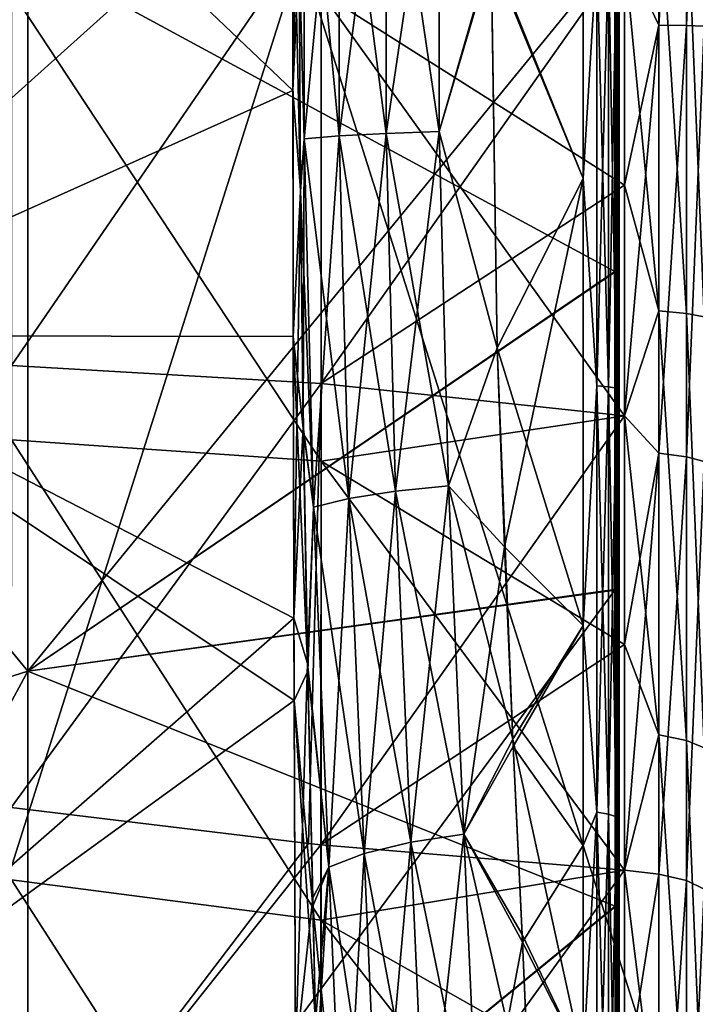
# Model space of a CAD drawing. Header units: millimetres. Extents: x -41 to 11, y -3 to 963.
# Tile 361 of 656: x -29.51 to -26.54, y 335.38 to 339.71. Entities that reach past the tile are written whole.
import ezdxf

# ---------------------------------------------------------------- set-up
doc = ezdxf.new("R2010")
doc.units = ezdxf.units.MM
doc.header["$LTSCALE"] = 65.185185
for name, color, linetype in [('2916', 7, 'CONTINUOUS'), ('2920', 7, 'CONTINUOUS'), ('2924', 7, 'CONTINUOUS'), ('2925', 7, 'CONTINUOUS'), ('2929', 7, 'CONTINUOUS'), ('3131', 7, 'CONTINUOUS'), ('3132', 7, 'CONTINUOUS'), ('3137', 7, 'CONTINUOUS'), ('3138', 7, 'CONTINUOUS'), ('3139', 7, 'CONTINUOUS'), ('3140', 7, 'CONTINUOUS'), ('3141', 7, 'CONTINUOUS'), ('3142', 7, 'CONTINUOUS'), ('3145', 7, 'CONTINUOUS'), ('3149', 7, 'CONTINUOUS'), ('3321', 7, 'CONTINUOUS'), ('3323', 7, 'CONTINUOUS'), ('3384', 7, 'CONTINUOUS'), ('3385', 7, 'CONTINUOUS'), ('689', 7, 'CONTINUOUS'), ('690', 7, 'CONTINUOUS'), ('691', 7, 'CONTINUOUS'), ('692', 7, 'CONTINUOUS')]:
    doc.layers.add(name, color=color, linetype=linetype)

msp = doc.modelspace()

# ---------------------------------------------------------------- linework, layer by layer
at = {"layer": '2916', "linetype": 'Continuous'}
for points in [[(-26.875, 345.5564, 66.9907), (-26.875, 334.4461, 66.9911), (-26.875, 338.9934, 66.8762), (-26.875, 345.5564, 66.9907)], [(-26.875, 342.7891, 67.3427), (-26.875, 334.4461, 66.9911), (-26.875, 345.5564, 66.9907), (-26.875, 342.7891, 67.3427)], [(-26.875, 340.9901, 66.8772), (-26.875, 345.5564, 66.9907), (-26.875, 338.9934, 66.8762), (-26.875, 340.9901, 66.8772)], [(-26.875, 342.7855, 34.657), (-26.875, 345.5539, 35.0089), (-26.875, 337.2109, 34.6573), (-26.875, 342.7855, 34.657)], [(-26.875, 337.2109, 34.6573), (-26.875, 345.5539, 35.0089), (-26.875, 334.4436, 35.0093), (-26.875, 337.2109, 34.6573)], [(-26.875, 334.4436, 35.0093), (-26.875, 345.5539, 35.0089), (-26.875, 341.0066, 35.1238), (-26.875, 334.4436, 35.0093)], [(-26.875, 340.002, 67.4604), (-26.875, 337.2145, 67.343), (-26.875, 342.7891, 67.3427), (-26.875, 340.002, 67.4604)], [(-26.875, 337.2145, 67.343), (-26.875, 334.4461, 66.9911), (-26.875, 342.7891, 67.3427), (-26.875, 337.2145, 67.343)], [(-26.875, 339.998, 34.5396), (-26.875, 342.7855, 34.657), (-26.875, 337.2109, 34.6573), (-26.875, 339.998, 34.5396)], [(-26.875, 339.0099, 35.1228), (-26.875, 334.4436, 35.0093), (-26.875, 341.0066, 35.1238), (-26.875, 339.0099, 35.1228)], [(-26.875, 337.028, 35.372), (-26.875, 334.4436, 35.0093), (-26.875, 339.0099, 35.1228), (-26.875, 337.028, 35.372)], [(-26.875, 338.9934, 66.8762), (-26.875, 333.0753, 66.7279), (-26.875, 337.0124, 66.625), (-26.875, 338.9934, 66.8762)], [(-26.875, 334.4461, 66.9911), (-26.875, 333.0753, 66.7279), (-26.875, 338.9934, 66.8762), (-26.875, 334.4461, 66.9911)], [(-26.875, 335.093, 35.8677), (-26.875, 331.7155, 35.5932), (-26.875, 337.028, 35.372), (-26.875, 335.093, 35.8677)], [(-26.875, 331.7155, 35.5932), (-26.875, 334.4436, 35.0093), (-26.875, 337.028, 35.372), (-26.875, 331.7155, 35.5932)], [(-26.875, 333.0753, 66.7279), (-26.875, 331.7166, 66.4071), (-26.875, 337.0124, 66.625), (-26.875, 333.0753, 66.7279)], [(-26.875, 337.0124, 66.625), (-26.875, 331.7166, 66.4071), (-26.875, 335.0786, 66.1277), (-26.875, 337.0124, 66.625)]]:
    msp.add_3dface(points, dxfattribs=at)
at = {"layer": '2920', "linetype": 'Continuous'}
for points in [[(-26.8946, 340.0013, 34.4654), (-26.8799, 340, 34.5015), (-26.8945, 338.6018, 34.495), (-26.8946, 340.0013, 34.4654)], [(-26.8799, 340, 34.5015), (-26.8799, 337.2094, 34.6192), (-26.8945, 338.6018, 34.495), (-26.8799, 340, 34.5015)], [(-26.8799, 340, 34.5015), (-26.875, 339.998, 34.5396), (-26.8799, 337.2094, 34.6192), (-26.8799, 340, 34.5015)], [(-26.875, 339.998, 34.5396), (-26.875, 337.2109, 34.6573), (-26.8799, 337.2094, 34.6192), (-26.875, 339.998, 34.5396)], [(-26.8945, 338.6018, 34.495), (-26.8799, 337.2094, 34.6192), (-26.8942, 337.2052, 34.5841), (-26.8945, 338.6018, 34.495)], [(-26.875, 337.2109, 34.6573), (-26.875, 334.4436, 35.0093), (-26.8799, 334.4386, 34.9715), (-26.875, 337.2109, 34.6573)], [(-26.8799, 337.2094, 34.6192), (-26.875, 337.2109, 34.6573), (-26.8799, 334.4386, 34.9715), (-26.8799, 337.2094, 34.6192)], [(-26.8799, 337.2094, 34.6192), (-26.8799, 334.4386, 34.9715), (-26.8942, 337.2052, 34.5841), (-26.8799, 337.2094, 34.6192)], [(-26.8942, 337.2052, 34.5841), (-26.8799, 334.4386, 34.9715), (-26.8936, 335.8141, 34.7324), (-26.8942, 337.2052, 34.5841)], [(-26.8936, 335.8141, 34.7324), (-26.8799, 334.4386, 34.9715), (-26.8929, 334.4309, 34.9395), (-26.8936, 335.8141, 34.7324)]]:
    msp.add_3dface(points, dxfattribs=at)
at = {"layer": '2924', "linetype": 'Continuous'}
for points in [[(-26.8945, 338.5991, 67.5048), (-26.8799, 340, 67.4985), (-26.8946, 339.9987, 67.5346), (-26.8945, 338.5991, 67.5048)], [(-26.8799, 337.2094, 67.3808), (-26.8799, 340, 67.4985), (-26.8945, 338.5991, 67.5048), (-26.8799, 337.2094, 67.3808)], [(-26.875, 337.2145, 67.343), (-26.875, 340.002, 67.4604), (-26.8799, 340, 67.4985), (-26.875, 337.2145, 67.343)], [(-26.8799, 337.2094, 67.3808), (-26.875, 337.2145, 67.343), (-26.8799, 340, 67.4985), (-26.8799, 337.2094, 67.3808)], [(-26.8942, 337.2022, 67.4156), (-26.8799, 337.2094, 67.3808), (-26.8945, 338.5991, 67.5048), (-26.8942, 337.2022, 67.4156)], [(-26.875, 334.4461, 66.9911), (-26.875, 337.2145, 67.343), (-26.8799, 337.2094, 67.3808), (-26.875, 334.4461, 66.9911)], [(-26.8936, 335.8108, 67.2672), (-26.8799, 337.2094, 67.3808), (-26.8942, 337.2022, 67.4156), (-26.8936, 335.8108, 67.2672)], [(-26.8799, 334.4386, 67.0285), (-26.8799, 337.2094, 67.3808), (-26.8936, 335.8108, 67.2672), (-26.8799, 334.4386, 67.0285)], [(-26.8799, 334.4386, 67.0285), (-26.875, 334.4461, 66.9911), (-26.8799, 337.2094, 67.3808), (-26.8799, 334.4386, 67.0285)], [(-26.8928, 334.4273, 67.0599), (-26.8799, 334.4386, 67.0285), (-26.8936, 335.8108, 67.2672), (-26.8928, 334.4273, 67.0599)]]:
    msp.add_3dface(points, dxfattribs=at)
at = {"layer": '2925', "linetype": 'Continuous'}
for points in [[(-32.062, 336.0227, 76.4698), (-29.4723, 340, 72.0171), (-32.062, 340, 76.5214), (-32.062, 336.0227, 76.4698)], [(-29.4723, 336.8466, 71.9503), (-29.4723, 340, 72.0171), (-32.062, 336.0227, 76.4698), (-29.4723, 336.8466, 71.9503)], [(-29.4723, 336.8466, 71.9503), (-26.8946, 339.9987, 67.5346), (-29.4723, 340, 72.0171), (-29.4723, 336.8466, 71.9503)], [(-26.8945, 338.5991, 67.5048), (-26.8946, 339.9987, 67.5346), (-29.4723, 336.8466, 71.9503), (-26.8945, 338.5991, 67.5048)], [(-26.8942, 337.2022, 67.4156), (-26.8945, 338.5991, 67.5048), (-29.4723, 336.8466, 71.9503), (-26.8942, 337.2022, 67.4156)], [(-26.8936, 335.8108, 67.2672), (-26.8942, 337.2022, 67.4156), (-29.4723, 333.7029, 71.7504), (-26.8936, 335.8108, 67.2672)], [(-29.4723, 333.7029, 71.7504), (-26.8942, 337.2022, 67.4156), (-29.4723, 336.8466, 71.9503), (-29.4723, 333.7029, 71.7504)], [(-32.062, 332.0528, 76.3154), (-29.4723, 336.8466, 71.9503), (-32.062, 336.0227, 76.4698), (-32.062, 332.0528, 76.3154)], [(-29.4723, 333.7029, 71.7504), (-29.4723, 336.8466, 71.9503), (-32.062, 332.0528, 76.3154), (-29.4723, 333.7029, 71.7504)], [(-26.8928, 334.4273, 67.0599), (-26.8936, 335.8108, 67.2672), (-29.4723, 333.7029, 71.7504), (-26.8928, 334.4273, 67.0599)]]:
    msp.add_3dface(points, dxfattribs=at)
at = {"layer": '2929', "linetype": 'Continuous'}
for points in [[(-32.062, 340, 25.4786), (-29.4723, 336.8466, 30.0497), (-32.062, 336.0227, 25.5302), (-32.062, 340, 25.4786)], [(-29.4723, 340, 29.9829), (-29.4723, 336.8466, 30.0497), (-32.062, 340, 25.4786), (-29.4723, 340, 29.9829)], [(-26.8946, 340.0013, 34.4654), (-26.8945, 338.6018, 34.495), (-29.4723, 340, 29.9829), (-26.8946, 340.0013, 34.4654)], [(-29.4723, 340, 29.9829), (-26.8945, 338.6018, 34.495), (-29.4723, 336.8466, 30.0497), (-29.4723, 340, 29.9829)], [(-26.8945, 338.6018, 34.495), (-26.8942, 337.2052, 34.5841), (-29.4723, 336.8466, 30.0497), (-26.8945, 338.6018, 34.495)], [(-26.8942, 337.2052, 34.5841), (-26.8936, 335.8141, 34.7324), (-29.4723, 336.8466, 30.0497), (-26.8942, 337.2052, 34.5841)], [(-29.4723, 336.8466, 30.0497), (-29.4723, 333.7029, 30.2496), (-32.062, 332.0528, 25.6846), (-29.4723, 336.8466, 30.0497)], [(-32.062, 336.0227, 25.5302), (-29.4723, 336.8466, 30.0497), (-32.062, 332.0528, 25.6846), (-32.062, 336.0227, 25.5302)], [(-29.4723, 336.8466, 30.0497), (-26.8936, 335.8141, 34.7324), (-29.4723, 333.7029, 30.2496), (-29.4723, 336.8466, 30.0497)], [(-26.8936, 335.8141, 34.7324), (-26.8929, 334.4309, 34.9395), (-29.4723, 333.7029, 30.2496), (-26.8936, 335.8141, 34.7324)]]:
    msp.add_3dface(points, dxfattribs=at)
at = {"layer": '3131', "linetype": 'Continuous'}
for points in [[(-28.2593, 339.185, 67.2823), (-28.28, 339.999, 67.332), (-28.2593, 340.815, 67.2823), (-28.2593, 339.185, 67.2823)], [(-28.1044, 339.1978, 67.0691), (-28.2593, 340.815, 67.2823), (-28.1044, 340.8022, 67.0691), (-28.1044, 339.1978, 67.0691)], [(-28.2593, 339.185, 67.2823), (-28.2593, 340.815, 67.2823), (-28.1044, 339.1978, 67.0691), (-28.2593, 339.185, 67.2823)], [(-27.899, 339.2088, 66.9037), (-28.1044, 340.8022, 67.0691), (-27.899, 340.7912, 66.9037), (-27.899, 339.2088, 66.9037)], [(-28.1044, 339.1978, 67.0691), (-28.1044, 340.8022, 67.0691), (-27.899, 339.2088, 66.9037), (-28.1044, 339.1978, 67.0691)], [(-27.666, 339.2171, 66.8004), (-27.899, 340.7912, 66.9037), (-27.666, 340.7829, 66.8004), (-27.666, 339.2171, 66.8004)], [(-27.899, 339.2088, 66.9037), (-27.899, 340.7912, 66.9037), (-27.666, 339.2171, 66.8004), (-27.899, 339.2088, 66.9037)], [(-27.666, 339.2171, 66.8004), (-27.666, 340.7829, 66.8004), (-27.4374, 339.99, 66.7795), (-27.666, 339.2171, 66.8004)], [(-28.2755, 338.9543, 67.3075), (-28.28, 339.999, 67.332), (-28.2593, 339.185, 67.2823), (-28.2755, 338.9543, 67.3075)], [(-27.4105, 338.2665, 66.6826), (-27.666, 339.2171, 66.8004), (-27.4374, 339.99, 66.7795), (-27.4105, 338.2665, 66.6826)], [(-27.8574, 337.6369, 66.7449), (-28.1044, 339.1978, 67.0691), (-27.899, 339.2088, 66.9037), (-27.8574, 337.6369, 66.7449)], [(-27.6246, 337.6604, 66.6436), (-27.899, 339.2088, 66.9037), (-27.666, 339.2171, 66.8004), (-27.6246, 337.6604, 66.6436)], [(-27.8574, 337.6369, 66.7449), (-27.899, 339.2088, 66.9037), (-27.6246, 337.6604, 66.6436), (-27.8574, 337.6369, 66.7449)], [(-27.6246, 337.6604, 66.6436), (-27.666, 339.2171, 66.8004), (-27.4105, 338.2665, 66.6826), (-27.6246, 337.6604, 66.6436)], [(-28.2175, 337.5678, 67.1181), (-28.2755, 338.9543, 67.3075), (-28.2593, 339.185, 67.2823), (-28.2175, 337.5678, 67.1181)], [(-28.0627, 337.6051, 66.9076), (-28.2593, 339.185, 67.2823), (-28.1044, 339.1978, 67.0691), (-28.0627, 337.6051, 66.9076)], [(-28.2175, 337.5678, 67.1181), (-28.2593, 339.185, 67.2823), (-28.0627, 337.6051, 66.9076), (-28.2175, 337.5678, 67.1181)], [(-28.0627, 337.6051, 66.9076), (-28.1044, 339.1978, 67.0691), (-27.8574, 337.6369, 66.7449), (-28.0627, 337.6051, 66.9076)], [(-28.2624, 337.9004, 67.2331), (-28.2755, 338.9543, 67.3075), (-28.2175, 337.5678, 67.1181), (-28.2624, 337.9004, 67.2331)], [(-27.3422, 336.5487, 66.3923), (-27.6246, 337.6604, 66.6436), (-27.4105, 338.2665, 66.6826), (-27.3422, 336.5487, 66.3923)], [(-28.2428, 336.8472, 67.1085), (-28.2624, 337.9004, 67.2331), (-28.2175, 337.5678, 67.1181), (-28.2428, 336.8472, 67.1085)], [(-27.5575, 336.13, 66.3332), (-27.8574, 337.6369, 66.7449), (-27.6246, 337.6604, 66.6436), (-27.5575, 336.13, 66.3332)], [(-27.5575, 336.13, 66.3332), (-27.6246, 337.6604, 66.6436), (-27.3422, 336.5487, 66.3923), (-27.5575, 336.13, 66.3332)], [(-27.9955, 336.0454, 66.5896), (-28.2175, 337.5678, 67.1181), (-28.0627, 337.6051, 66.9076), (-27.9955, 336.0454, 66.5896)], [(-27.7903, 336.0948, 66.4312), (-28.0627, 337.6051, 66.9076), (-27.8574, 337.6369, 66.7449), (-27.7903, 336.0948, 66.4312)], [(-27.9955, 336.0454, 66.5896), (-28.0627, 337.6051, 66.9076), (-27.7903, 336.0948, 66.4312), (-27.9955, 336.0454, 66.5896)], [(-27.7903, 336.0948, 66.4312), (-27.8574, 337.6369, 66.7449), (-27.5575, 336.13, 66.3332), (-27.7903, 336.0948, 66.4312)], [(-28.1503, 335.9863, 66.7951), (-28.2428, 336.8472, 67.1085), (-28.2175, 337.5678, 67.1181), (-28.1503, 335.9863, 66.7951)], [(-28.1503, 335.9863, 66.7951), (-28.2175, 337.5678, 67.1181), (-27.9955, 336.0454, 66.5896), (-28.1503, 335.9863, 66.7951)], [(-28.2202, 335.8137, 66.9366), (-28.2428, 336.8472, 67.1085), (-28.1503, 335.9863, 66.7951), (-28.2202, 335.8137, 66.9366)], [(-27.3018, 335.6905, 66.1722), (-27.5575, 336.13, 66.3332), (-27.3422, 336.5487, 66.3923), (-27.3018, 335.6905, 66.1722)], [(-27.492, 334.6407, 65.8746), (-27.7903, 336.0948, 66.4312), (-27.5575, 336.13, 66.3332), (-27.492, 334.6407, 65.8746)], [(-27.492, 334.6407, 65.8746), (-27.5575, 336.13, 66.3332), (-27.2649, 334.849, 65.9055), (-27.492, 334.6407, 65.8746)], [(-27.2649, 334.849, 65.9055), (-27.5575, 336.13, 66.3332), (-27.3018, 335.6905, 66.1722), (-27.2649, 334.849, 65.9055)], [(-27.7248, 334.5983, 65.9695), (-27.9955, 336.0454, 66.5896), (-27.7903, 336.0948, 66.4312), (-27.7248, 334.5983, 65.9695)], [(-27.7248, 334.5983, 65.9695), (-27.7903, 336.0948, 66.4312), (-27.492, 334.6407, 65.8746), (-27.7248, 334.5983, 65.9695)], [(-27.9301, 334.5356, 66.123), (-28.1503, 335.9863, 66.7951), (-27.9955, 336.0454, 66.5896), (-27.9301, 334.5356, 66.123)], [(-27.9301, 334.5356, 66.123), (-27.9955, 336.0454, 66.5896), (-27.7248, 334.5983, 65.9695), (-27.9301, 334.5356, 66.123)], [(-28.085, 334.4581, 66.3222), (-28.2202, 335.8137, 66.9366), (-28.1503, 335.9863, 66.7951), (-28.085, 334.4581, 66.3222)], [(-28.085, 334.4581, 66.3222), (-28.1503, 335.9863, 66.7951), (-27.9301, 334.5356, 66.123), (-28.085, 334.4581, 66.3222)], [(-28.2091, 335.3081, 66.8343), (-28.2202, 335.8137, 66.9366), (-28.085, 334.4581, 66.3222), (-28.2091, 335.3081, 66.8343)]]:
    msp.add_3dface(points, dxfattribs=at)
at = {"layer": '3132', "linetype": 'Continuous'}
for points in [[(-28.28, 339.999, 67.332), (-28.2755, 338.9543, 67.3075), (-28.3079, 340.4751, 67.381), (-28.28, 339.999, 67.332)], [(-28.3079, 340.4751, 67.381), (-28.2755, 338.9543, 67.3075), (-28.3066, 338.3172, 67.3424), (-28.3079, 340.4751, 67.381)], [(-28.2755, 338.9543, 67.3075), (-28.2624, 337.9004, 67.2331), (-28.3066, 338.3172, 67.3424), (-28.2755, 338.9543, 67.3075)], [(-28.3066, 338.3172, 67.3424), (-28.2428, 336.8472, 67.1085), (-28.3027, 336.7172, 67.2244), (-28.3066, 338.3172, 67.3424)], [(-28.2624, 337.9004, 67.2331), (-28.2428, 336.8472, 67.1085), (-28.3066, 338.3172, 67.3424), (-28.2624, 337.9004, 67.2331)], [(-28.2428, 336.8472, 67.1085), (-28.2202, 335.8137, 66.9366), (-28.3027, 336.7172, 67.2244), (-28.2428, 336.8472, 67.1085)], [(-28.3027, 336.7172, 67.2244), (-28.2091, 335.3081, 66.8343), (-28.2969, 335.1809, 67.0386), (-28.3027, 336.7172, 67.2244)], [(-28.2202, 335.8137, 66.9366), (-28.2091, 335.3081, 66.8343), (-28.3027, 336.7172, 67.2244), (-28.2202, 335.8137, 66.9366)]]:
    msp.add_3dface(points, dxfattribs=at)
at = {"layer": '3137', "linetype": 'Continuous'}
for points in [[(-27.0329, 339.0112, 66.7272), (-27.4374, 339.99, 66.7795), (-27.0329, 340.9894, 66.7272), (-27.0329, 339.0112, 66.7272)], [(-27.4105, 338.2665, 66.6826), (-27.4374, 339.99, 66.7795), (-27.0329, 339.0112, 66.7272), (-27.4105, 338.2665, 66.6826)], [(-27.0329, 337.0479, 66.4793), (-27.4105, 338.2665, 66.6826), (-27.0329, 339.0112, 66.7272), (-27.0329, 337.0479, 66.4793)], [(-27.3422, 336.5487, 66.3923), (-27.4105, 338.2665, 66.6826), (-27.0329, 337.0479, 66.4793), (-27.3422, 336.5487, 66.3923)], [(-27.0329, 335.1311, 65.9872), (-27.3422, 336.5487, 66.3923), (-27.0329, 337.0479, 66.4793), (-27.0329, 335.1311, 65.9872)], [(-27.3018, 335.6905, 66.1722), (-27.3422, 336.5487, 66.3923), (-27.0329, 335.1311, 65.9872), (-27.3018, 335.6905, 66.1722)], [(-27.2649, 334.849, 65.9055), (-27.3018, 335.6905, 66.1722), (-27.0329, 335.1311, 65.9872), (-27.2649, 334.849, 65.9055)]]:
    msp.add_3dface(points, dxfattribs=at)
at = {"layer": '3138', "linetype": 'Continuous'}
for points in [[(-27.0329, 339.0112, 66.7272), (-27.0329, 340.9894, 66.7272), (-26.9731, 340, 66.7673), (-27.0329, 339.0112, 66.7272)], [(-26.875, 340.9901, 66.8772), (-26.875, 338.9934, 66.8762), (-26.8871, 340, 66.849), (-26.875, 340.9901, 66.8772)], [(-26.9731, 338.0995, 66.6524), (-27.0329, 339.0112, 66.7272), (-26.9731, 340, 66.7673), (-26.9731, 338.0995, 66.6524)], [(-26.9731, 338.0995, 66.6524), (-26.9731, 340, 66.7673), (-26.9217, 338.0956, 66.6841), (-26.9731, 338.0995, 66.6524)], [(-26.9217, 338.0956, 66.6841), (-26.9731, 340, 66.7673), (-26.9217, 340, 66.7993), (-26.9217, 338.0956, 66.6841)], [(-26.8871, 340, 66.849), (-26.8871, 338.0896, 66.7334), (-26.9217, 340, 66.7993), (-26.8871, 340, 66.849)], [(-26.8871, 338.0896, 66.7334), (-26.9217, 338.0956, 66.6841), (-26.9217, 340, 66.7993), (-26.8871, 338.0896, 66.7334)], [(-26.8871, 340, 66.849), (-26.875, 338.9934, 66.8762), (-26.8871, 338.0896, 66.7334), (-26.8871, 340, 66.849)], [(-27.0329, 337.0479, 66.4793), (-27.0329, 339.0112, 66.7272), (-26.9731, 338.0995, 66.6524), (-27.0329, 337.0479, 66.4793)], [(-26.875, 338.9934, 66.8762), (-26.875, 337.0124, 66.625), (-26.8871, 338.0896, 66.7334), (-26.875, 338.9934, 66.8762)], [(-26.9731, 336.2266, 66.3092), (-27.0329, 337.0479, 66.4793), (-26.9731, 338.0995, 66.6524), (-26.9731, 336.2266, 66.3092)], [(-26.9731, 336.2266, 66.3092), (-26.9731, 338.0995, 66.6524), (-26.9217, 336.219, 66.3402), (-26.9731, 336.2266, 66.3092)], [(-26.9217, 336.219, 66.3402), (-26.9731, 338.0995, 66.6524), (-26.9217, 338.0956, 66.6841), (-26.9217, 336.219, 66.3402)], [(-26.8871, 338.0896, 66.7334), (-26.8871, 336.2071, 66.3884), (-26.9217, 338.0956, 66.6841), (-26.8871, 338.0896, 66.7334)], [(-26.8871, 336.2071, 66.3884), (-26.9217, 336.219, 66.3402), (-26.9217, 338.0956, 66.6841), (-26.8871, 336.2071, 66.3884)], [(-26.8871, 338.0896, 66.7334), (-26.875, 337.0124, 66.625), (-26.8871, 336.2071, 66.3884), (-26.8871, 338.0896, 66.7334)], [(-27.0329, 335.1311, 65.9872), (-27.0329, 337.0479, 66.4793), (-26.9731, 336.2266, 66.3092), (-27.0329, 335.1311, 65.9872)], [(-26.875, 337.0124, 66.625), (-26.875, 335.0786, 66.1277), (-26.8871, 336.2071, 66.3884), (-26.875, 337.0124, 66.625)], [(-26.9731, 334.4088, 65.7427), (-27.0329, 335.1311, 65.9872), (-26.9731, 336.2266, 66.3092), (-26.9731, 334.4088, 65.7427)], [(-26.9217, 334.3975, 65.7726), (-26.9731, 336.2266, 66.3092), (-26.9217, 336.219, 66.3402), (-26.9217, 334.3975, 65.7726)], [(-26.9731, 334.4088, 65.7427), (-26.9731, 336.2266, 66.3092), (-26.9217, 334.3975, 65.7726), (-26.9731, 334.4088, 65.7427)], [(-26.8871, 336.2071, 66.3884), (-26.8871, 334.3799, 65.819), (-26.9217, 336.219, 66.3402), (-26.8871, 336.2071, 66.3884)], [(-26.8871, 334.3799, 65.819), (-26.9217, 334.3975, 65.7726), (-26.9217, 336.219, 66.3402), (-26.8871, 334.3799, 65.819)], [(-26.8871, 336.2071, 66.3884), (-26.875, 335.0786, 66.1277), (-26.8871, 334.3799, 65.819), (-26.8871, 336.2071, 66.3884)]]:
    msp.add_3dface(points, dxfattribs=at)
at = {"layer": '3139', "linetype": 'Continuous'}
for points in [[(-27.0329, 340.9888, 35.2728), (-27.0329, 339.0106, 35.2728), (-26.9731, 340, 35.2327), (-27.0329, 340.9888, 35.2728)], [(-26.875, 339.0099, 35.1228), (-26.875, 341.0066, 35.1238), (-26.8871, 340, 35.151), (-26.875, 339.0099, 35.1228)], [(-26.9731, 340, 35.2327), (-27.0329, 339.0106, 35.2728), (-26.9731, 338.0995, 35.3476), (-26.9731, 340, 35.2327)], [(-26.9217, 340, 35.2007), (-26.9731, 338.0995, 35.3476), (-26.9217, 338.0956, 35.3159), (-26.9217, 340, 35.2007)], [(-26.9731, 340, 35.2327), (-26.9731, 338.0995, 35.3476), (-26.9217, 340, 35.2007), (-26.9731, 340, 35.2327)], [(-26.8871, 340, 35.151), (-26.9217, 340, 35.2007), (-26.9217, 338.0956, 35.3159), (-26.8871, 340, 35.151)], [(-26.8871, 338.0896, 35.2666), (-26.8871, 340, 35.151), (-26.9217, 338.0956, 35.3159), (-26.8871, 338.0896, 35.2666)], [(-26.8871, 338.0896, 35.2666), (-26.875, 339.0099, 35.1228), (-26.8871, 340, 35.151), (-26.8871, 338.0896, 35.2666)], [(-27.0329, 339.0106, 35.2728), (-27.0329, 337.0473, 35.5208), (-26.9731, 338.0995, 35.3476), (-27.0329, 339.0106, 35.2728)], [(-26.875, 337.028, 35.372), (-26.875, 339.0099, 35.1228), (-26.8871, 338.0896, 35.2666), (-26.875, 337.028, 35.372)], [(-26.9731, 338.0995, 35.3476), (-27.0329, 337.0473, 35.5208), (-26.9731, 336.2266, 35.6908), (-26.9731, 338.0995, 35.3476)], [(-26.9731, 338.0995, 35.3476), (-26.9731, 336.2266, 35.6908), (-26.9217, 338.0956, 35.3159), (-26.9731, 338.0995, 35.3476)], [(-26.9217, 338.0956, 35.3159), (-26.9731, 336.2266, 35.6908), (-26.9217, 336.219, 35.6598), (-26.9217, 338.0956, 35.3159)], [(-26.8871, 338.0896, 35.2666), (-26.9217, 338.0956, 35.3159), (-26.9217, 336.219, 35.6598), (-26.8871, 338.0896, 35.2666)], [(-26.8871, 336.2071, 35.6116), (-26.8871, 338.0896, 35.2666), (-26.9217, 336.219, 35.6598), (-26.8871, 336.2071, 35.6116)], [(-26.8871, 336.2071, 35.6116), (-26.875, 337.028, 35.372), (-26.8871, 338.0896, 35.2666), (-26.8871, 336.2071, 35.6116)], [(-27.0329, 337.0473, 35.5208), (-27.0329, 336.0807, 35.7369), (-26.9731, 336.2266, 35.6908), (-27.0329, 337.0473, 35.5208)], [(-26.875, 335.093, 35.8677), (-26.875, 337.028, 35.372), (-26.8871, 336.2071, 35.6116), (-26.875, 335.093, 35.8677)], [(-26.9731, 336.2266, 35.6908), (-27.0329, 335.1293, 36.0134), (-26.9731, 334.4088, 36.2573), (-26.9731, 336.2266, 35.6908)], [(-27.0329, 336.0807, 35.7369), (-27.0329, 335.1293, 36.0134), (-26.9731, 336.2266, 35.6908), (-27.0329, 336.0807, 35.7369)], [(-26.9731, 336.2266, 35.6908), (-26.9731, 334.4088, 36.2573), (-26.9217, 336.219, 35.6598), (-26.9731, 336.2266, 35.6908)], [(-26.9217, 336.219, 35.6598), (-26.9731, 334.4088, 36.2573), (-26.9217, 334.3975, 36.2274), (-26.9217, 336.219, 35.6598)], [(-26.8871, 336.2071, 35.6116), (-26.9217, 336.219, 35.6598), (-26.9217, 334.3975, 36.2274), (-26.8871, 336.2071, 35.6116)], [(-26.8871, 334.3799, 36.181), (-26.8871, 336.2071, 35.6116), (-26.9217, 334.3975, 36.2274), (-26.8871, 334.3799, 36.181)], [(-26.8871, 334.3799, 36.181), (-26.875, 335.093, 35.8677), (-26.8871, 336.2071, 35.6116), (-26.8871, 334.3799, 36.181)]]:
    msp.add_3dface(points, dxfattribs=at)
at = {"layer": '3140', "linetype": 'Continuous'}
for points in [[(-27.4374, 340.01, 35.2205), (-27.0329, 339.0106, 35.2728), (-27.0329, 340.9888, 35.2728), (-27.4374, 340.01, 35.2205)], [(-27.4374, 340.01, 35.2205), (-27.4106, 338.2677, 35.3173), (-27.0329, 339.0106, 35.2728), (-27.4374, 340.01, 35.2205)], [(-27.4106, 338.2677, 35.3173), (-27.3794, 337.3934, 35.4404), (-27.0329, 339.0106, 35.2728), (-27.4106, 338.2677, 35.3173)], [(-27.3794, 337.3934, 35.4404), (-27.0329, 337.0473, 35.5208), (-27.0329, 339.0106, 35.2728), (-27.3794, 337.3934, 35.4404)], [(-27.3794, 337.3934, 35.4404), (-27.3407, 336.5155, 35.6153), (-27.0329, 337.0473, 35.5208), (-27.3794, 337.3934, 35.4404)], [(-27.3407, 336.5155, 35.6153), (-27.0329, 336.0807, 35.7369), (-27.0329, 337.0473, 35.5208), (-27.3407, 336.5155, 35.6153)], [(-27.3407, 336.5155, 35.6153), (-27.3002, 335.6561, 35.8377), (-27.0329, 336.0807, 35.7369), (-27.3407, 336.5155, 35.6153)], [(-27.3002, 335.6561, 35.8377), (-27.0329, 335.1293, 36.0134), (-27.0329, 336.0807, 35.7369), (-27.3002, 335.6561, 35.8377)], [(-27.3002, 335.6561, 35.8377), (-27.2639, 334.8238, 36.1033), (-27.0329, 335.1293, 36.0134), (-27.3002, 335.6561, 35.8377)]]:
    msp.add_3dface(points, dxfattribs=at)
at = {"layer": '3141', "linetype": 'Continuous'}
for points in [[(-28.2593, 340.815, 34.7177), (-28.28, 340.001, 34.668), (-28.2593, 339.185, 34.7177), (-28.2593, 340.815, 34.7177)], [(-28.2593, 340.815, 34.7177), (-28.2593, 339.185, 34.7177), (-28.1044, 340.8022, 34.9309), (-28.2593, 340.815, 34.7177)], [(-28.1044, 340.8022, 34.9309), (-28.2593, 339.185, 34.7177), (-28.1044, 339.1978, 34.9309), (-28.1044, 340.8022, 34.9309)], [(-28.1044, 340.8022, 34.9309), (-28.1044, 339.1978, 34.9309), (-27.899, 340.7912, 35.0963), (-28.1044, 340.8022, 34.9309)], [(-27.899, 340.7912, 35.0963), (-28.1044, 339.1978, 34.9309), (-27.899, 339.2088, 35.0963), (-27.899, 340.7912, 35.0963)], [(-27.899, 340.7912, 35.0963), (-27.899, 339.2088, 35.0963), (-27.666, 340.7829, 35.1996), (-27.899, 340.7912, 35.0963)], [(-27.666, 340.7829, 35.1996), (-27.899, 339.2088, 35.0963), (-27.666, 339.2171, 35.1996), (-27.666, 340.7829, 35.1996)], [(-27.666, 340.7829, 35.1996), (-27.666, 339.2171, 35.1996), (-27.4374, 340.01, 35.2205), (-27.666, 340.7829, 35.1996)], [(-28.28, 340.001, 34.668), (-28.2755, 338.9613, 34.6921), (-28.2593, 339.185, 34.7177), (-28.28, 340.001, 34.668)], [(-27.4374, 340.01, 35.2205), (-27.666, 339.2171, 35.1996), (-27.4106, 338.2677, 35.3173), (-27.4374, 340.01, 35.2205)], [(-28.1044, 339.1978, 34.9309), (-28.0627, 337.6051, 35.0924), (-27.899, 339.2088, 35.0963), (-28.1044, 339.1978, 34.9309)], [(-27.899, 339.2088, 35.0963), (-28.0627, 337.6051, 35.0924), (-27.8574, 337.6369, 35.2551), (-27.899, 339.2088, 35.0963)], [(-27.899, 339.2088, 35.0963), (-27.8574, 337.6369, 35.2551), (-27.666, 339.2171, 35.1996), (-27.899, 339.2088, 35.0963)], [(-27.666, 339.2171, 35.1996), (-27.8574, 337.6369, 35.2551), (-27.6246, 337.6604, 35.3564), (-27.666, 339.2171, 35.1996)], [(-27.666, 339.2171, 35.1996), (-27.6246, 337.6604, 35.3564), (-27.4106, 338.2677, 35.3173), (-27.666, 339.2171, 35.1996)], [(-28.2755, 338.9613, 34.6921), (-28.2627, 337.9209, 34.7649), (-28.2593, 339.185, 34.7177), (-28.2755, 338.9613, 34.6921)], [(-28.2593, 339.185, 34.7177), (-28.2627, 337.9209, 34.7649), (-28.2175, 337.5678, 34.8819), (-28.2593, 339.185, 34.7177)], [(-28.2593, 339.185, 34.7177), (-28.2175, 337.5678, 34.8819), (-28.1044, 339.1978, 34.9309), (-28.2593, 339.185, 34.7177)], [(-28.1044, 339.1978, 34.9309), (-28.2175, 337.5678, 34.8819), (-28.0627, 337.6051, 35.0924), (-28.1044, 339.1978, 34.9309)], [(-27.4106, 338.2677, 35.3173), (-27.6246, 337.6604, 35.3564), (-27.3794, 337.3934, 35.4404), (-27.4106, 338.2677, 35.3173)], [(-28.2627, 337.9209, 34.7649), (-28.2435, 336.8806, 34.8867), (-28.2175, 337.5678, 34.8819), (-28.2627, 337.9209, 34.7649)], [(-27.8574, 337.6369, 35.2551), (-27.7903, 336.0948, 35.5688), (-27.6246, 337.6604, 35.3564), (-27.8574, 337.6369, 35.2551)], [(-27.6246, 337.6604, 35.3564), (-27.7903, 336.0948, 35.5688), (-27.5575, 336.13, 35.6668), (-27.6246, 337.6604, 35.3564)], [(-27.6246, 337.6604, 35.3564), (-27.5575, 336.13, 35.6668), (-27.3794, 337.3934, 35.4404), (-27.6246, 337.6604, 35.3564)], [(-28.2175, 337.5678, 34.8819), (-28.1503, 335.9863, 35.2049), (-28.0627, 337.6051, 35.0924), (-28.2175, 337.5678, 34.8819)], [(-28.0627, 337.6051, 35.0924), (-28.1503, 335.9863, 35.2049), (-27.9955, 336.0454, 35.4104), (-28.0627, 337.6051, 35.0924)], [(-28.0627, 337.6051, 35.0924), (-27.9955, 336.0454, 35.4104), (-27.8574, 337.6369, 35.2551), (-28.0627, 337.6051, 35.0924)], [(-27.8574, 337.6369, 35.2551), (-27.9955, 336.0454, 35.4104), (-27.7903, 336.0948, 35.5688), (-27.8574, 337.6369, 35.2551)], [(-28.2175, 337.5678, 34.8819), (-28.2435, 336.8806, 34.8867), (-28.1503, 335.9863, 35.2049), (-28.2175, 337.5678, 34.8819)], [(-27.3794, 337.3934, 35.4404), (-27.5575, 336.13, 35.6668), (-27.3407, 336.5155, 35.6153), (-27.3794, 337.3934, 35.4404)], [(-28.2435, 336.8806, 34.8867), (-28.2211, 335.8504, 35.0564), (-28.1503, 335.9863, 35.2049), (-28.2435, 336.8806, 34.8867)], [(-27.3407, 336.5155, 35.6153), (-27.5575, 336.13, 35.6668), (-27.3002, 335.6561, 35.8377), (-27.3407, 336.5155, 35.6153)], [(-27.7903, 336.0948, 35.5688), (-27.7248, 334.5983, 36.0305), (-27.5575, 336.13, 35.6668), (-27.7903, 336.0948, 35.5688)], [(-27.5575, 336.13, 35.6668), (-27.7248, 334.5983, 36.0305), (-27.492, 334.6407, 36.1254), (-27.5575, 336.13, 35.6668)], [(-27.5575, 336.13, 35.6668), (-27.492, 334.6407, 36.1254), (-27.3002, 335.6561, 35.8377), (-27.5575, 336.13, 35.6668)], [(-27.9955, 336.0454, 35.4104), (-27.9301, 334.5356, 35.877), (-27.7903, 336.0948, 35.5688), (-27.9955, 336.0454, 35.4104)], [(-27.7903, 336.0948, 35.5688), (-27.9301, 334.5356, 35.877), (-27.7248, 334.5983, 36.0305), (-27.7903, 336.0948, 35.5688)], [(-28.1503, 335.9863, 35.2049), (-28.085, 334.4581, 35.6778), (-27.9955, 336.0454, 35.4104), (-28.1503, 335.9863, 35.2049)], [(-27.9955, 336.0454, 35.4104), (-28.085, 334.4581, 35.6778), (-27.9301, 334.5356, 35.877), (-27.9955, 336.0454, 35.4104)], [(-28.2211, 335.8504, 35.0564), (-28.2092, 335.3099, 35.1653), (-28.1503, 335.9863, 35.2049), (-28.2211, 335.8504, 35.0564)], [(-28.2092, 335.3099, 35.1653), (-28.2047, 335.1006, 35.2113), (-28.1503, 335.9863, 35.2049), (-28.2092, 335.3099, 35.1653)], [(-28.1503, 335.9863, 35.2049), (-28.2047, 335.1006, 35.2113), (-28.085, 334.4581, 35.6778), (-28.1503, 335.9863, 35.2049)], [(-27.3002, 335.6561, 35.8377), (-27.492, 334.6407, 36.1254), (-27.2639, 334.8238, 36.1033), (-27.3002, 335.6561, 35.8377)]]:
    msp.add_3dface(points, dxfattribs=at)
at = {"layer": '3142', "linetype": 'Continuous'}
for points in [[(-28.3079, 339.3982, 34.621), (-28.2755, 341.0457, 34.6925), (-28.307, 341.4641, 34.6474), (-28.3079, 339.3982, 34.621)], [(-28.28, 340.001, 34.668), (-28.2755, 341.0457, 34.6925), (-28.3079, 339.3982, 34.621), (-28.28, 340.001, 34.668)], [(-28.2755, 338.9613, 34.6921), (-28.28, 340.001, 34.668), (-28.3079, 339.3982, 34.621), (-28.2755, 338.9613, 34.6921)], [(-28.3038, 337.0802, 34.7421), (-28.2755, 338.9613, 34.6921), (-28.3079, 339.3982, 34.621), (-28.3038, 337.0802, 34.7421)], [(-28.2627, 337.9209, 34.7649), (-28.2755, 338.9613, 34.6921), (-28.3038, 337.0802, 34.7421), (-28.2627, 337.9209, 34.7649)], [(-28.2435, 336.8806, 34.8867), (-28.2627, 337.9209, 34.7649), (-28.3038, 337.0802, 34.7421), (-28.2435, 336.8806, 34.8867)], [(-28.2968, 335.1532, 34.9654), (-28.2435, 336.8806, 34.8867), (-28.3038, 337.0802, 34.7421), (-28.2968, 335.1532, 34.9654)], [(-28.2211, 335.8504, 35.0564), (-28.2435, 336.8806, 34.8867), (-28.2968, 335.1532, 34.9654), (-28.2211, 335.8504, 35.0564)], [(-28.2092, 335.3099, 35.1653), (-28.2211, 335.8504, 35.0564), (-28.2968, 335.1532, 34.9654), (-28.2092, 335.3099, 35.1653)]]:
    msp.add_3dface(points, dxfattribs=at)
at = {"layer": '3145', "linetype": 'Continuous'}
for points in [[(-30.7066, 338.3215, 30.4624), (-28.3079, 339.3982, 34.621), (-30.7066, 341.6786, 30.4624), (-30.7066, 338.3215, 30.4624)], [(-28.3079, 339.3982, 34.621), (-28.307, 341.4641, 34.6474), (-30.7066, 341.6786, 30.4624), (-28.3079, 339.3982, 34.621)], [(-28.3038, 337.0802, 34.7421), (-28.3079, 339.3982, 34.621), (-30.7066, 338.3215, 30.4624), (-28.3038, 337.0802, 34.7421)], [(-30.7128, 334.9692, 30.5993), (-28.3038, 337.0802, 34.7421), (-30.7066, 338.3215, 30.4624), (-30.7128, 334.9692, 30.5993)], [(-28.2968, 335.1532, 34.9654), (-28.3038, 337.0802, 34.7421), (-30.7128, 334.9692, 30.5993), (-28.2968, 335.1532, 34.9654)]]:
    msp.add_3dface(points, dxfattribs=at)
at = {"layer": '3149', "linetype": 'Continuous'}
for points in [[(-30.7066, 341.6785, 71.5376), (-28.3079, 340.4751, 67.381), (-30.7066, 338.3214, 71.5376), (-30.7066, 341.6785, 71.5376)], [(-28.3079, 340.4751, 67.381), (-28.3066, 338.3172, 67.3424), (-30.7066, 338.3214, 71.5376), (-28.3079, 340.4751, 67.381)], [(-30.7066, 338.3214, 71.5376), (-28.3027, 336.7172, 67.2244), (-30.7128, 334.9692, 71.4007), (-30.7066, 338.3214, 71.5376)], [(-28.3066, 338.3172, 67.3424), (-28.3027, 336.7172, 67.2244), (-30.7066, 338.3214, 71.5376), (-28.3066, 338.3172, 67.3424)], [(-28.3027, 336.7172, 67.2244), (-28.2969, 335.1809, 67.0386), (-30.7128, 334.9692, 71.4007), (-28.3027, 336.7172, 67.2244)]]:
    msp.add_3dface(points, dxfattribs=at)
at = {"layer": '3321', "linetype": 'Continuous'}
for points in [[(9.125, 297.5, 93.5), (9.125, 382.5, 93.5), (-40.875, 297.5, 93.5), (9.125, 297.5, 93.5)], [(9.125, 382.5, 93.5), (-40.875, 382.5, 93.5), (-40.875, 297.5, 93.5), (9.125, 382.5, 93.5)]]:
    msp.add_3dface(points, dxfattribs=at)
at = {"layer": '3323', "linetype": 'Continuous'}
for points in [[(-40.875, 382.5, 8.5), (9.125, 297.5, 8.5), (-40.875, 297.5, 8.5), (-40.875, 382.5, 8.5)], [(9.125, 382.5, 8.5), (9.125, 297.5, 8.5), (-40.875, 382.5, 8.5), (9.125, 382.5, 8.5)]]:
    msp.add_3dface(points, dxfattribs=at)
at = {"layer": '3384', "linetype": 'Continuous'}
for points in [[(-40.875, 300.2, 90.8), (-40.875, 379.8, 90.8), (-15.675, 300.2, 90.8), (-40.875, 300.2, 90.8)], [(-40.875, 379.8, 90.8), (-15.675, 379.8, 90.8), (-15.675, 300.2, 90.8), (-40.875, 379.8, 90.8)]]:
    msp.add_3dface(points, dxfattribs=at)
at = {"layer": '3385', "linetype": 'Continuous'}
for points in [[(-15.675, 379.8, 11.2), (-40.875, 300.2, 11.2), (-15.675, 300.2, 11.2), (-15.675, 379.8, 11.2)], [(-40.875, 379.8, 11.2), (-40.875, 300.2, 11.2), (-15.675, 379.8, 11.2), (-40.875, 379.8, 11.2)]]:
    msp.add_3dface(points, dxfattribs=at)
at = {"layer": '689', "linetype": 'Continuous'}
for points in [[(-26.7013, 339.6853, 66.6239), (-26.5803, 341.5821, 66.6589), (-26.7013, 341.5709, 66.5479), (-26.7013, 339.6853, 66.6239)], [(-26.5803, 339.6831, 66.7354), (-26.5803, 341.5821, 66.6589), (-26.7013, 339.6853, 66.6239), (-26.5803, 339.6831, 66.7354)], [(-26.5803, 339.6831, 66.7354), (-26.502, 341.5966, 66.8029), (-26.5803, 341.5821, 66.6589), (-26.5803, 339.6831, 66.7354)], [(-26.502, 339.6802, 66.8801), (-26.502, 341.5966, 66.8029), (-26.5803, 339.6831, 66.7354), (-26.502, 339.6802, 66.8801)], [(-26.7013, 339.6853, 66.6239), (-26.7013, 341.5709, 66.5479), (-26.8515, 340.0001, 66.561), (-26.7013, 339.6853, 66.6239)], [(-26.8515, 338.9823, 66.5277), (-26.7013, 339.6853, 66.6239), (-26.8515, 340.0001, 66.561), (-26.8515, 338.9823, 66.5277)], [(-26.7013, 337.8044, 66.4721), (-26.7013, 339.6853, 66.6239), (-26.8515, 337.9689, 66.4279), (-26.7013, 337.8044, 66.4721)], [(-26.8515, 337.9689, 66.4279), (-26.7013, 339.6853, 66.6239), (-26.8515, 338.9823, 66.5277), (-26.8515, 337.9689, 66.4279)], [(-26.7013, 337.8044, 66.4721), (-26.5803, 339.6831, 66.7354), (-26.7013, 339.6853, 66.6239), (-26.7013, 337.8044, 66.4721)], [(-26.5803, 337.7887, 66.5825), (-26.5803, 339.6831, 66.7354), (-26.7013, 337.8044, 66.4721), (-26.5803, 337.7887, 66.5825)], [(-26.5803, 337.7887, 66.5825), (-26.502, 339.6802, 66.8801), (-26.5803, 339.6831, 66.7354), (-26.5803, 337.7887, 66.5825)], [(-26.502, 337.7683, 66.7258), (-26.502, 339.6802, 66.8801), (-26.5803, 337.7887, 66.5825), (-26.502, 337.7683, 66.7258)], [(-26.8515, 336.9642, 66.262), (-26.7013, 337.8044, 66.4721), (-26.8515, 337.9689, 66.4279), (-26.8515, 336.9642, 66.262)], [(-26.8515, 335.9725, 66.0308), (-26.7013, 337.8044, 66.4721), (-26.8515, 336.9642, 66.262), (-26.8515, 335.9725, 66.0308)], [(-26.7013, 335.9554, 66.0946), (-26.7013, 337.8044, 66.4721), (-26.8515, 335.9725, 66.0308), (-26.7013, 335.9554, 66.0946)], [(-26.7013, 335.9554, 66.0946), (-26.5803, 337.7887, 66.5825), (-26.7013, 337.8044, 66.4721), (-26.7013, 335.9554, 66.0946)], [(-26.5803, 335.9266, 66.2023), (-26.5803, 337.7887, 66.5825), (-26.7013, 335.9554, 66.0946), (-26.5803, 335.9266, 66.2023)], [(-26.5803, 335.9266, 66.2023), (-26.502, 337.7683, 66.7258), (-26.5803, 337.7887, 66.5825), (-26.5803, 335.9266, 66.2023)], [(-26.502, 335.8891, 66.3421), (-26.502, 337.7683, 66.7258), (-26.5803, 335.9266, 66.2023), (-26.502, 335.8891, 66.3421)]]:
    msp.add_3dface(points, dxfattribs=at)
at = {"layer": '690', "linetype": 'Continuous'}
for points in [[(-26.7013, 340.3147, 35.3761), (-26.7013, 338.4291, 35.4521), (-26.8515, 339.9999, 35.439), (-26.7013, 340.3147, 35.3761)], [(-26.5803, 340.3169, 35.2646), (-26.5803, 338.4179, 35.3411), (-26.7013, 340.3147, 35.3761), (-26.5803, 340.3169, 35.2646)], [(-26.7013, 340.3147, 35.3761), (-26.5803, 338.4179, 35.3411), (-26.7013, 338.4291, 35.4521), (-26.7013, 340.3147, 35.3761)], [(-26.502, 340.3198, 35.1199), (-26.502, 338.4034, 35.1971), (-26.5803, 340.3169, 35.2646), (-26.502, 340.3198, 35.1199)], [(-26.5803, 340.3169, 35.2646), (-26.502, 338.4034, 35.1971), (-26.5803, 338.4179, 35.3411), (-26.5803, 340.3169, 35.2646)], [(-26.8515, 339.9999, 35.439), (-26.7013, 338.4291, 35.4521), (-26.8515, 338.9821, 35.4723), (-26.8515, 339.9999, 35.439)], [(-26.8515, 338.9821, 35.4723), (-26.7013, 338.4291, 35.4521), (-26.8515, 337.9687, 35.5721), (-26.8515, 338.9821, 35.4723)], [(-26.7013, 338.4291, 35.4521), (-26.7013, 336.5665, 35.7548), (-26.8515, 337.9687, 35.5721), (-26.7013, 338.4291, 35.4521)], [(-26.5803, 338.4179, 35.3411), (-26.5803, 336.542, 35.646), (-26.7013, 338.4291, 35.4521), (-26.5803, 338.4179, 35.3411)], [(-26.7013, 338.4291, 35.4521), (-26.5803, 336.542, 35.646), (-26.7013, 336.5665, 35.7548), (-26.7013, 338.4291, 35.4521)], [(-26.502, 338.4034, 35.1971), (-26.502, 336.5102, 35.5048), (-26.5803, 338.4179, 35.3411), (-26.502, 338.4034, 35.1971)], [(-26.5803, 338.4179, 35.3411), (-26.502, 336.5102, 35.5048), (-26.5803, 336.542, 35.646), (-26.5803, 338.4179, 35.3411)], [(-26.8515, 337.9687, 35.5721), (-26.7013, 336.5665, 35.7548), (-26.8515, 336.9639, 35.738), (-26.8515, 337.9687, 35.5721)], [(-26.8515, 336.9639, 35.738), (-26.7013, 336.5665, 35.7548), (-26.8515, 335.9722, 35.9693), (-26.8515, 336.9639, 35.738)], [(-26.7013, 336.5665, 35.7548), (-26.7013, 334.7539, 36.2798), (-26.8515, 335.9722, 35.9693), (-26.7013, 336.5665, 35.7548)], [(-26.7013, 336.5665, 35.7548), (-26.5803, 334.7165, 36.1748), (-26.7013, 334.7539, 36.2798), (-26.7013, 336.5665, 35.7548)], [(-26.5803, 336.542, 35.646), (-26.5803, 334.7165, 36.1748), (-26.7013, 336.5665, 35.7548), (-26.5803, 336.542, 35.646)], [(-26.5803, 336.542, 35.646), (-26.502, 334.6679, 36.0384), (-26.5803, 334.7165, 36.1748), (-26.5803, 336.542, 35.646)], [(-26.502, 336.5102, 35.5048), (-26.502, 334.6679, 36.0384), (-26.5803, 336.542, 35.646), (-26.502, 336.5102, 35.5048)], [(-26.7013, 335.9554, 66.0946), (-26.8515, 335.9725, 66.0308), (-26.8515, 334.9981, 65.7352), (-26.7013, 335.9554, 66.0946)], [(-26.8515, 335.9722, 35.9693), (-26.7013, 334.7539, 36.2798), (-26.8515, 334.9978, 36.2649), (-26.8515, 335.9722, 35.9693)], [(-26.7013, 334.1655, 65.497), (-26.7013, 335.9554, 66.0946), (-26.8515, 334.9981, 65.7352), (-26.7013, 334.1655, 65.497)], [(-26.5803, 335.9266, 66.2023), (-26.7013, 335.9554, 66.0946), (-26.7013, 334.1655, 65.497), (-26.5803, 335.9266, 66.2023)], [(-26.5803, 334.1238, 65.6005), (-26.5803, 335.9266, 66.2023), (-26.7013, 334.1655, 65.497), (-26.5803, 334.1238, 65.6005)], [(-26.502, 335.8891, 66.3421), (-26.5803, 335.9266, 66.2023), (-26.5803, 334.1238, 65.6005), (-26.502, 335.8891, 66.3421)], [(-26.502, 334.0698, 65.7348), (-26.502, 335.8891, 66.3421), (-26.5803, 334.1238, 65.6005), (-26.502, 334.0698, 65.7348)]]:
    msp.add_3dface(points, dxfattribs=at)
at = {"layer": '691', "linetype": 'Continuous'}
for points in [[(-26.8515, 339.9999, 35.439), (-26.8515, 338.9821, 35.4723), (-28.1842, 339.8278, 35.8703), (-26.8515, 339.9999, 35.439)], [(-28.1842, 339.8278, 35.8703), (-28.1842, 337.7692, 36.0347), (-29.5436, 339.835, 36.5039), (-28.1842, 339.8278, 35.8703)], [(-29.5436, 339.835, 36.5039), (-28.1842, 337.7692, 36.0347), (-29.5436, 337.8626, 36.6614), (-29.5436, 339.835, 36.5039)], [(-26.8515, 338.9821, 35.4723), (-26.8515, 337.9687, 35.5721), (-28.1842, 339.8278, 35.8703), (-26.8515, 338.9821, 35.4723)], [(-28.1842, 339.8278, 35.8703), (-26.8515, 337.9687, 35.5721), (-28.1842, 337.7692, 36.0347), (-28.1842, 339.8278, 35.8703)], [(-26.8515, 337.9687, 35.5721), (-26.8515, 336.9639, 35.738), (-28.1842, 337.7692, 36.0347), (-26.8515, 337.9687, 35.5721)], [(-28.1842, 337.7692, 36.0347), (-28.1842, 335.7522, 36.4778), (-29.5436, 337.8626, 36.6614), (-28.1842, 337.7692, 36.0347)], [(-29.5436, 337.8626, 36.6614), (-28.1842, 335.7522, 36.4778), (-29.5436, 335.9301, 37.086), (-29.5436, 337.8626, 36.6614)], [(-26.8515, 336.9639, 35.738), (-26.8515, 335.9722, 35.9693), (-28.1842, 337.7692, 36.0347), (-26.8515, 336.9639, 35.738)], [(-28.1842, 337.7692, 36.0347), (-26.8515, 335.9722, 35.9693), (-28.1842, 335.7522, 36.4778), (-28.1842, 337.7692, 36.0347)], [(-29.5447, 336.248, 65.0025), (-29.5436, 334.3761, 64.3617), (-28.2395, 336.0895, 65.5941), (-29.5447, 336.248, 65.0025)], [(-29.5436, 334.3761, 64.3617), (-28.1852, 336.084, 65.6147), (-28.2395, 336.0895, 65.5941), (-29.5436, 334.3761, 64.3617)], [(-28.1842, 334.1303, 64.9457), (-28.1852, 336.084, 65.6147), (-29.5436, 334.3761, 64.3617), (-28.1842, 334.1303, 64.9457)], [(-28.1842, 334.1303, 64.9457), (-26.8515, 335.9725, 66.0308), (-28.1852, 336.084, 65.6147), (-28.1842, 334.1303, 64.9457)], [(-26.8515, 334.9981, 65.7352), (-26.8515, 335.9725, 66.0308), (-28.1842, 334.1303, 64.9457), (-26.8515, 334.9981, 65.7352)], [(-26.8515, 335.9722, 35.9693), (-26.8515, 334.9978, 36.2649), (-28.1842, 335.7522, 36.4778), (-26.8515, 335.9722, 35.9693)], [(-28.1842, 335.7522, 36.4778), (-28.1842, 333.8143, 37.1915), (-29.5436, 335.9301, 37.086), (-28.1842, 335.7522, 36.4778)], [(-29.5436, 335.9301, 37.086), (-28.1842, 333.8143, 37.1915), (-29.5436, 334.0734, 37.7697), (-29.5436, 335.9301, 37.086)], [(-28.1842, 335.7522, 36.4778), (-26.8515, 334.0449, 36.6236), (-28.1842, 333.8143, 37.1915), (-28.1842, 335.7522, 36.4778)], [(-26.8515, 334.9978, 36.2649), (-26.8515, 334.0449, 36.6236), (-28.1842, 335.7522, 36.4778), (-26.8515, 334.9978, 36.2649)]]:
    msp.add_3dface(points, dxfattribs=at)
at = {"layer": '692', "linetype": 'Continuous'}
for points in [[(-29.5436, 338.1896, 65.3836), (-28.1842, 340.1722, 66.1297), (-29.5436, 340.165, 65.4961), (-29.5436, 338.1896, 65.3836)], [(-28.1842, 338.1105, 66.0122), (-28.1842, 340.1722, 66.1297), (-29.5436, 338.1896, 65.3836), (-28.1842, 338.1105, 66.0122)], [(-28.1842, 338.1105, 66.0122), (-26.8515, 340.0001, 66.561), (-28.1842, 340.1722, 66.1297), (-28.1842, 338.1105, 66.0122)], [(-26.8515, 338.9823, 66.5277), (-26.8515, 340.0001, 66.561), (-28.1842, 338.1105, 66.0122), (-26.8515, 338.9823, 66.5277)], [(-26.8515, 337.9689, 66.4279), (-26.8515, 338.9823, 66.5277), (-28.1842, 338.1105, 66.0122), (-26.8515, 337.9689, 66.4279)], [(-29.5447, 336.248, 65.0025), (-28.1842, 338.1105, 66.0122), (-29.5436, 338.1896, 65.3836), (-29.5447, 336.248, 65.0025)], [(-29.5447, 336.248, 65.0025), (-28.2395, 336.0895, 65.5941), (-28.1842, 338.1105, 66.0122), (-29.5447, 336.248, 65.0025)], [(-28.2395, 336.0895, 65.5941), (-28.1852, 336.084, 65.6147), (-28.1842, 338.1105, 66.0122), (-28.2395, 336.0895, 65.5941)], [(-28.1852, 336.084, 65.6147), (-26.8515, 337.9689, 66.4279), (-28.1842, 338.1105, 66.0122), (-28.1852, 336.084, 65.6147)], [(-26.8515, 336.9642, 66.262), (-26.8515, 337.9689, 66.4279), (-28.1852, 336.084, 65.6147), (-26.8515, 336.9642, 66.262)], [(-26.8515, 335.9725, 66.0308), (-26.8515, 336.9642, 66.262), (-28.1852, 336.084, 65.6147), (-26.8515, 335.9725, 66.0308)]]:
    msp.add_3dface(points, dxfattribs=at)

doc.saveas('drawing.dxf')
